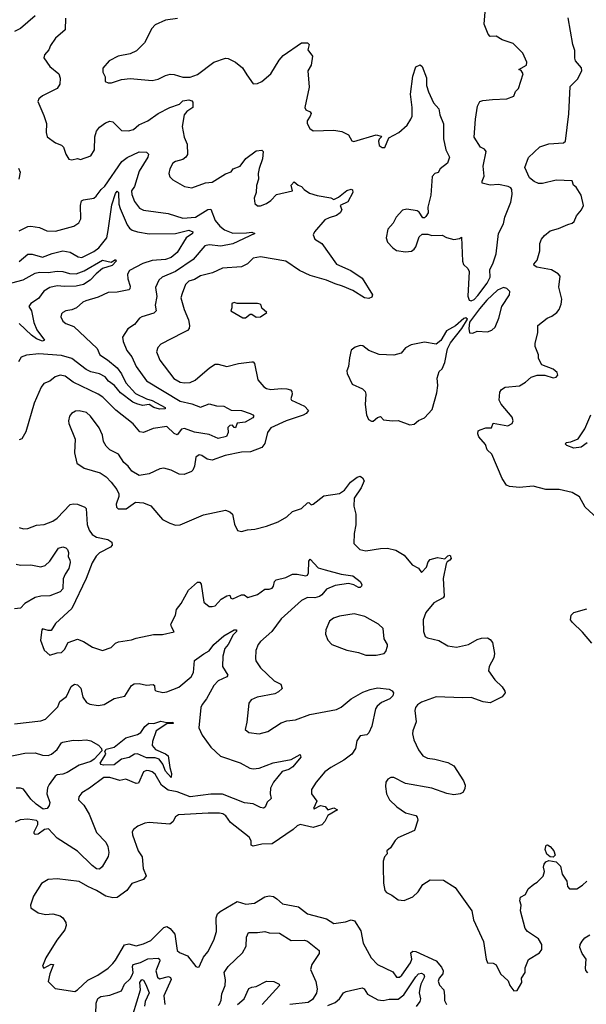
# Model space of a CAD drawing. Extents: x 1552294 to 1694791, y 811929 to 917222.
# Tile 505 of 643: x 1658700 to 1662571, y 873157 to 879885. Entities that reach past the tile are written whole.
import ezdxf

# ---------------------------------------------------------------- set-up
doc = ezdxf.new("R2010")
doc.units = 0

msp = doc.modelspace()

# ---------------------------------------------------------------- linework, layer by layer
at = {"layer": '0CON10XD'}
for points in [[(1661785, 877963.8), (1661805, 877974), (1661829.2, 878000.8), (1661893.1, 878085), (1661914.4, 878125), (1661910.8, 878175), (1661935, 878223.3), (1661955.6, 878285), (1661970, 878425), (1662005, 878490), (1662014.2, 878535.8), (1662055, 878637.5), (1662065, 878690), (1662061.4, 878725), (1662055, 878735.6), (1662036.7, 878745), (1661971.7, 878758.3), (1661915, 878753.3), (1661858.3, 878768.3), (1661858.3, 878781.7), (1661873.3, 878815), (1661866.2, 878885), (1661886, 878985), (1661875, 879001.2), (1661847.5, 879015), (1661805, 879082.5), (1661813.8, 879205), (1661828.2, 879295), (1661843.9, 879325), (1661865, 879333.4), (1661930, 879340), (1662027.5, 879345), (1662075, 879363.3), (1662086.4, 879393.6), (1662106.7, 879415), (1662140, 879515), (1662125, 879537.5), (1662110, 879545), (1662163.3, 879575), (1662164.2, 879595), (1662136.8, 879656.8), (1662071.7, 879721.7), (1661995, 879747.5), (1661955, 879772), (1661915, 879769.2), (1661899.2, 879785), (1661872.9, 879855), (1661881.2, 879965)], [(1658805, 879910.9), (1658705, 879825.6), (1658665, 879804.6)], [(1659012.7, 879895), (1659010, 879815), (1658945, 879758.8), (1658909.5, 879709.5), (1658899.8, 879680.2), (1658870, 879645), (1658864, 879625), (1658905.4, 879565.4), (1658966.2, 879516.2), (1658976.9, 879485), (1658974.4, 879445), (1658956.1, 879413.9), (1658854.7, 879365.3), (1658830.8, 879345), (1658822.9, 879325), (1658865, 879230), (1658882, 879175), (1658880, 879115), (1658888, 879085), (1658945, 879044.3), (1658985, 879028), (1659000, 879015), (1659013.8, 878965), (1659035, 878932.5), (1659055, 878927.5), (1659095, 878936.7), (1659115, 878930), (1659186.2, 878955), (1659210, 878995), (1659212.2, 879085), (1659225, 879124), (1659245, 879150), (1659285, 879179.2), (1659315, 879191.4), (1659335, 879188.1), (1659395, 879128.9), (1659443.4, 879126.6), (1659476.2, 879135), (1659513.4, 879166.6), (1659575, 879194.4), (1659645.7, 879245), (1659725, 879285.5), (1659791.2, 879308.8), (1659815, 879331.2), (1659855, 879338), (1659875, 879331.2), (1659882.3, 879322.3), (1659882.5, 879285), (1659841.7, 879258.3), (1659824, 879235), (1659810, 879155), (1659822.7, 879082.7), (1659843.5, 879035), (1659845.6, 878964.4), (1659834.4, 878945.6), (1659815, 878930), (1659765, 878917.1), (1659745, 878903.8), (1659724.5, 878865.5), (1659718.6, 878835), (1659725, 878811.2), (1659745, 878790), (1659825, 878744.2), (1659875, 878736.2), (1659969.2, 878770.8), (1660015, 878775.6), (1660105, 878832.2), (1660143.3, 878845), (1660157.5, 878865), (1660205, 878884.2), (1660245, 878935.6), (1660315, 878990), (1660353.6, 878993.6), (1660363.6, 878983.6), (1660359.4, 878935), (1660335, 878868.8), (1660328.5, 878835), (1660331.2, 878795), (1660317.9, 878752.1), (1660315.5, 878704.5), (1660302.5, 878665), (1660305, 878630), (1660323.6, 878613.6), (1660345, 878613.8), (1660385, 878628.8), (1660415, 878649.5), (1660455, 878690), (1660562.5, 878715), (1660553.8, 878755), (1660575, 878777.5), (1660602.5, 878755), (1660626.1, 878746.1), (1660644.2, 878724.2), (1660679.7, 878699.7), (1660733.1, 878683.1), (1660825, 878667.5), (1660845, 878656.7), (1660877.2, 878672.8), (1660935, 878717.1), (1660965, 878726), (1660973, 878723), (1660976.2, 878705), (1660940.5, 878639.5), (1660890, 878615), (1660901.2, 878585), (1660888.8, 878565), (1660865, 878546), (1660815, 878532.2), (1660785, 878516.9), (1660712.9, 878435), (1660704.3, 878415), (1660715, 878386.2), (1660765, 878355.8), (1660863.4, 878213.4), (1660961.2, 878171.2), (1661038.9, 878118.9), (1661110, 878005), (1661105, 877988.8), (1661085, 877980.8), (1661055, 877984.3), (1660975, 878035.4), (1660906, 878065), (1660855, 878079.2), (1660795, 878105.3), (1660685, 878136.5), (1660611.9, 878171.9), (1660518.8, 878235), (1660345, 878265.6), (1660295, 878255.6), (1660255, 878215.6), (1660214.6, 878195.4), (1660085, 878188.1), (1660018, 878155), (1659935, 878135.7), (1659895, 878108.9), (1659855, 878098.4), (1659831.4, 878075), (1659809.1, 878015), (1659800.9, 877985), (1659823.5, 877905), (1659852.5, 877835), (1659860, 877795), (1659856.5, 877775), (1659845, 877761.4), (1659815, 877744.2), (1659665, 877668.6), (1659644.4, 877645), (1659634.5, 877615.5), (1659657.7, 877557.7), (1659752.3, 877432.3), (1659795, 877408.5), (1659825, 877403.1), (1659864.6, 877405.4), (1659898.3, 877421.7), (1659996, 877505), (1660035, 877530), (1660055, 877532), (1660115, 877514.2), (1660195, 877535.6), (1660285, 877548), (1660295, 877546.2), (1660304, 877535), (1660325.8, 877425), (1660366.6, 877376.6), (1660385, 877364.3), (1660415, 877357.5), (1660485, 877365.4), (1660525, 877363.3), (1660550, 877355), (1660560, 877345), (1660561.4, 877325), (1660552.5, 877295), (1660556, 877285), (1660645, 877244.3), (1660673.3, 877215), (1660656.7, 877195), (1660636.8, 877183.2), (1660519.2, 877145), (1660415.7, 877095), (1660391.9, 877065), (1660375, 876990), (1660355, 876962.5), (1660276.8, 876933.2), (1660215, 876929.5), (1660104, 876906), (1660015, 876874.4), (1659981.3, 876881.3), (1659945, 876908), (1659925, 876912.5), (1659903.1, 876895), (1659894.4, 876835), (1659882.4, 876807.6), (1659872.7, 876797.3), (1659823.6, 876776.4), (1659789.5, 876779.5), (1659735, 876805.8), (1659685, 876821.2), (1659657.5, 876815), (1659585, 876782), (1659515, 876771.2), (1659465, 876800), (1659440, 876835), (1659410.3, 876860.3), (1659375, 876916), (1659315, 876946.2), (1659291.2, 876971.2), (1659272.7, 877002.7), (1659266, 877045), (1659242.5, 877095), (1659183.8, 877175), (1659155, 877200), (1659105, 877213.1), (1659080.9, 877209.1), (1659054, 877195), (1659039.2, 877175), (1659032.9, 877145), (1659035.8, 877125), (1659078.7, 877018.7), (1659074.2, 876925), (1659090, 876855), (1659139.7, 876819.7), (1659249.1, 876789.1), (1659291.2, 876761.2), (1659325.3, 876725.3), (1659362.9, 876675), (1659376.2, 876645), (1659376.7, 876626.7), (1659358.8, 876575), (1659360, 876555), (1659371.7, 876541.7), (1659426.4, 876543.6), (1659490.8, 876589.2), (1659545, 876584.2), (1659595, 876564), (1659675, 876470), (1659724.3, 876444.3), (1659765, 876431.2), (1659795, 876434), (1659955, 876501.1), (1660105, 876532.9), (1660135, 876522.5), (1660152.5, 876505), (1660166.8, 876436.8), (1660187.5, 876395), (1660215, 876388.8), (1660255, 876400), (1660305, 876402.9), (1660385, 876424.2), (1660465, 876454), (1660525, 876487.5), (1660563.8, 876525), (1660624, 876545), (1660665, 876583.3), (1660676.2, 876586.2), (1660690.7, 876570.7), (1660705, 876574), (1660778.2, 876631.8), (1660885, 876647.6), (1660919.2, 876670.8), (1660960, 876725), (1661005, 876759.2), (1661025, 876766.2), (1661042.5, 876755), (1661053.3, 876735), (1661031.9, 876685), (1660984.5, 876615), (1660981.4, 876561.4), (1660995.7, 876505), (1660995.8, 876434.2), (1660984.3, 876375), (1660982.5, 876305), (1661024.1, 876264.1), (1661065, 876255.6), (1661165, 876272), (1661213.3, 876273.3), (1661269.8, 876259.8), (1661326.2, 876225), (1661380.3, 876160.3), (1661425, 876136.7), (1661445, 876106.7), (1661480, 876145), (1661489.3, 876180.7), (1661503, 876197), (1661555, 876209.2), (1661605, 876200), (1661625, 876222.5), (1661640, 876225), (1661646.4, 876203.6), (1661639.3, 876190.7), (1661620, 876180), (1661613.6, 876166.4), (1661592.7, 876067.3), (1661600, 875945), (1661593.8, 875935), (1661528.9, 875901.1), (1661475, 875833.8), (1661457.3, 875785), (1661458.9, 875705), (1661470.9, 875670.9), (1661485, 875661.4), (1661563.2, 875643.2), (1661625, 875605.6), (1661685, 875597.5), (1661765, 875614.6), (1661825, 875648.9), (1661855, 875658.1), (1661895, 875661.2), (1661915, 875650), (1661929.2, 875629.2), (1661942.9, 875555), (1661938.5, 875525), (1661906.9, 875465), (1661901.9, 875435), (1661945, 875374), (1661995, 875326.7), (1662015, 875297.5), (1662016.2, 875285), (1661995, 875257.5), (1661913.6, 875216.4), (1661866.4, 875223.6), (1661785, 875254.3), (1661725, 875250), (1661545, 875257.5), (1661445, 875221.1), (1661417.4, 875202.6), (1661404.3, 875185), (1661399.4, 875165), (1661407.3, 875087.3), (1661385.5, 875024.5), (1661383.3, 875005), (1661391.9, 874965), (1661423.6, 874895), (1661452.9, 874855), (1661485, 874839.6), (1661535, 874831.5)], [(1659777.6, 879892.4), (1659695, 879882.9), (1659625, 879849.2), (1659602.9, 879825), (1659553, 879727), (1659497, 879673), (1659455, 879652), (1659372.5, 879635), (1659310, 879605), (1659267, 879553), (1659267, 879527), (1659282.5, 879495), (1659283.6, 879463.6), (1659303.6, 879453.6), (1659325.9, 879454.1), (1659395, 879476), (1659455, 879483.8), (1659605, 879468.8), (1659645, 879477.5), (1659695.4, 879504.6), (1659728.3, 879511.7), (1659755, 879510), (1659815, 879491.2), (1659865, 879491.5), (1659915, 879509.5), (1660025, 879594.2), (1660105, 879622), (1660125, 879620), (1660175, 879594), (1660221.2, 879555), (1660252.5, 879507.5), (1660295, 879446.7), (1660325, 879448.8), (1660355, 879462.5), (1660415.3, 879514.7), (1660472.6, 879607.4), (1660500.4, 879639.6), (1660625, 879726), (1660667, 879727), (1660677.5, 879715), (1660668.3, 879678.3), (1660700, 879635), (1660690, 879575), (1660668.2, 879535), (1660676.4, 879423.6), (1660648, 879285), (1660655, 879270), (1660685, 879255.8), (1660690, 879245), (1660685, 879226.2), (1660664, 879195), (1660664.3, 879175), (1660682.1, 879142.1), (1660705, 879125.8), (1660845, 879130), (1660901.3, 879121.3), (1660945, 879097.5), (1660968.3, 879058.3), (1660982, 879052), (1661135, 879097.5), (1661170, 879090), (1661172.5, 879085), (1661155, 879067.5), (1661150, 879055), (1661156.4, 879026.4), (1661175, 879011.2), (1661195, 879012.5), (1661221.7, 879078.3), (1661290, 879115), (1661346.1, 879163.9), (1661372.5, 879205), (1661380.6, 879225), (1661381.4, 879285), (1661370.6, 879375), (1661385, 879500), (1661405, 879562.5), (1661435, 879577.5), (1661450, 879565), (1661478.3, 879488.3), (1661480, 879435), (1661492.4, 879392.4), (1661526.8, 879316.8), (1661564, 879275), (1661570, 879235), (1661595, 879172.5), (1661595, 879070), (1661612, 878995), (1661636, 878945), (1661623.3, 878905), (1661573.1, 878866.9), (1661558.6, 878841.4), (1661535, 878833.8), (1661517, 878813), (1661509.2, 878685), (1661487.5, 878605), (1661490, 878565), (1661475, 878540), (1661465, 878530), (1661455, 878530), (1661429.3, 878569.3), (1661415, 878580), (1661345, 878591.2), (1661315, 878583.8), (1661271.2, 878535), (1661251.2, 878495), (1661215, 878452.5), (1661204.2, 878395), (1661212, 878365), (1661250, 878325), (1661275, 878308.8), (1661335, 878298.8), (1661376.4, 878303.6), (1661395, 878317.5), (1661406.6, 878333.4), (1661429.4, 878400.6), (1661450.3, 878419.7), (1661488.8, 878418.8), (1661515, 878410), (1661585, 878413.3), (1661616.1, 878396.1), (1661665, 878382.5), (1661705, 878390), (1661718.3, 878398.3), (1661726, 878235), (1661732.7, 878212.7), (1661762.5, 878185), (1661770, 878165), (1661762, 877995), (1661769.5, 877969.5), (1661785, 877963.8)], [(1662645, 876478.8), (1662562, 876555), (1662523.9, 876623.9), (1662475, 876653.8), (1662385, 876675.7), (1662295, 876674), (1662208.3, 876698.3), (1662115, 876688), (1662045, 876694.3), (1662026.2, 876705), (1661995, 876748.8), (1661926.2, 876915), (1661893.3, 876945), (1661881.2, 876981.2), (1661836.7, 877035), (1661830, 877055), (1661832.5, 877075), (1661845, 877083.3), (1661883.9, 877096.1), (1661923.3, 877096.7), (1661935, 877127.5), (1662035, 877110.8), (1662065, 877126.2), (1662071.4, 877145), (1662065, 877168.8), (1661988.6, 877258.6), (1661975.7, 877285), (1661980.9, 877339.1), (1661992, 877358), (1662016.8, 877373.2), (1662115, 877382.5), (1662155, 877407.5), (1662195, 877443.3), (1662235, 877456.7), (1662286.4, 877456.4), (1662345, 877437.5), (1662365, 877442.5), (1662376.7, 877455), (1662372.5, 877475), (1662345, 877496.7), (1662267, 877527), (1662245, 877570), (1662243.8, 877595), (1662221.7, 877651.7), (1662220.6, 877675), (1662239.4, 877745), (1662240, 877795), (1662303.8, 877845), (1662335, 877859.2), (1662369.2, 877885), (1662384.3, 877905), (1662398.3, 877941.7), (1662404.3, 877975), (1662382.7, 878057.3), (1662393, 878133), (1662378.8, 878148.8), (1662333.3, 878175), (1662233.4, 878193.4), (1662214.5, 878205), (1662212.2, 878215), (1662235, 878242), (1662253.3, 878305), (1662252.3, 878355), (1662264.7, 878385), (1662285, 878410.4), (1662325, 878442.1), (1662381.8, 878458.2), (1662444.5, 878485.5), (1662475, 878494.4), (1662487.5, 878505), (1662504.3, 878545), (1662536.9, 878585), (1662551.9, 878615), (1662535.9, 878685.9), (1662501.2, 878741.2), (1662484.2, 878754.2), (1662474.1, 878784.1), (1662365, 878787.5), (1662272.5, 878765), (1662245, 878766.5), (1662215, 878780), (1662183.6, 878805), (1662150.8, 878875), (1662175, 878943.8), (1662254.2, 879015.8), (1662315, 879035.7), (1662415, 879044.6), (1662428.9, 879055), (1662451.9, 879241.9), (1662460.8, 879429.2), (1662510.3, 879479.7), (1662541.1, 879535), (1662536.9, 879555), (1662496.9, 879605), (1662491.5, 879621.5), (1662492.2, 879675), (1662479.1, 879715), (1662448, 879898)], [(1658695, 878441.8), (1658755, 878471.1), (1658775, 878473.8), (1658835, 878464.5), (1658885, 878443.3), (1658945, 878440.5), (1659070, 878475), (1659103.6, 878496.4), (1659117.8, 878525), (1659114.6, 878615), (1659122.8, 878647.2), (1659135, 878654.3), (1659205, 878665.6), (1659221.7, 878678.3), (1659255.9, 878724.1), (1659281.7, 878748.3), (1659397.1, 878915), (1659435, 878942.7), (1659515, 878983.1), (1659565, 878978.9), (1659578.9, 878965), (1659574.6, 878945), (1659515, 878850), (1659483.9, 878746.1), (1659464.4, 878715), (1659465, 878690), (1659485, 878642), (1659517.6, 878597.6), (1659545, 878582.7), (1659715, 878559.6), (1659815, 878529.7), (1659901.2, 878535), (1659985, 878588.1), (1660005, 878590), (1660035, 878512.5), (1660066.9, 878475), (1660099.5, 878449.5), (1660155, 878427), (1660249.2, 878429.2), (1660285, 878433.1), (1660306, 878425), (1660156, 878354), (1660073.4, 878336.6), (1659995, 878345.8), (1659965, 878339.1), (1659885, 878245.5), (1659765, 878165.4), (1659672, 878125), (1659649.2, 878105), (1659627.1, 878055), (1659636.6, 877993.4), (1659625.6, 877935), (1659632, 877895), (1659615, 877880.6), (1659535, 877855.5), (1659518.6, 877845), (1659485, 877802.5), (1659437.3, 877772.7), (1659403.1, 877715), (1659406.7, 877685), (1659432.2, 877625), (1659465, 877580.8), (1659496.2, 877515), (1659565, 877418.1), (1659795, 877279.1), (1659875, 877259.6), (1659935, 877236.4), (1659995, 877260.9), (1660045.3, 877245.3), (1660093.8, 877243.8), (1660145, 877216.6), (1660214.1, 877214.1), (1660275, 877194.6), (1660293.1, 877185), (1660298.2, 877175), (1660293.3, 877165), (1660239.4, 877135), (1660185, 877127.1), (1660175, 877096.9), (1660165, 877098.6), (1660153.6, 877113.6), (1660135, 877112.1), (1660121.5, 877098.5), (1660124.3, 877065), (1660113.3, 877036.7), (1660055, 877023.1), (1659995, 877051.4), (1659895, 877067.2), (1659825, 877090.7), (1659805, 877086.2), (1659775, 877048.1), (1659755, 877056.4), (1659705, 877105.4), (1659612.3, 877092.3), (1659545, 877063.6), (1659519.3, 877069.3), (1659475, 877124.5), (1659356.7, 877216.7), (1659267.1, 877305), (1659235, 877326.4), (1659065, 877409.1), (1659009.8, 877449.8), (1658975, 877456.9), (1658941.2, 877445), (1658905, 877414.2), (1658865, 877398.1), (1658845.6, 877375), (1658798, 877265), (1658742.2, 877067.8), (1658715, 877022), (1658695.8, 877014.2)], [(1658690.5, 878870.5), (1658703.3, 878843.3), (1658692.7, 878795)], [(1658695, 878233.1), (1658755, 878282.2), (1658785, 878283.1), (1658855, 878262.1), (1658921.8, 878288.2), (1658995.3, 878305.3), (1659045, 878295.9), (1659098.8, 878265), (1659125, 878260.4), (1659205, 878300), (1659240, 878325), (1659295, 878394), (1659303.8, 878443.8), (1659329.5, 878620.5), (1659355, 878697.8), (1659365, 878712.5), (1659375.2, 878705.2), (1659376.5, 878625), (1659385.1, 878595), (1659435, 878484.3), (1659450.4, 878460.4), (1659467.3, 878447.3), (1659504.7, 878434.7), (1659585, 878421.6), (1659765, 878423.8), (1659855, 878446.6), (1659883.6, 878435), (1659880.4, 878425), (1659837.5, 878395), (1659775.8, 878295), (1659735, 878260), (1659695, 878246.2), (1659605, 878239), (1659540.2, 878219.8), (1659449.5, 878170.5), (1659435.8, 878145), (1659438.6, 878115), (1659454.2, 878065), (1659452, 878045), (1659445, 878038), (1659365, 878022.7), (1659305, 878021.1), (1659235, 877988.1), (1659151.2, 877965), (1659130, 877955), (1659088.8, 877915), (1659055, 877901.3), (1659015, 877896.5), (1658994.4, 877885), (1658984.3, 877875), (1658980.6, 877855), (1658994, 877825), (1659015, 877810), (1659068.8, 877788.8), (1659229, 877639), (1659248.2, 877595), (1659300.4, 877560.4), (1659365.3, 877505), (1659394.2, 877465), (1659424.1, 877404.1), (1659491, 877331), (1659565, 877294.6), (1659605, 877281.8), (1659694.2, 877235), (1659693.8, 877225), (1659655, 877222.9), (1659615, 877235.4), (1659585, 877255.4), (1659538.7, 877248.7), (1659499.9, 877259.9), (1659472.3, 877272.3), (1659388.6, 877335), (1659347.7, 877385), (1659307.1, 877415), (1659282.5, 877445), (1659245, 877465.2), (1659185, 877479.4), (1659154, 877494), (1659055, 877568.8), (1658985, 877590.4), (1658829.4, 877600.6), (1658745, 877591.8), (1658710.4, 877579.6), (1658692.3, 877547.7)], [(1658645, 878086.3), (1658722.9, 878107.1), (1658805, 878152.1), (1658835, 878160.2), (1658895, 878157.6), (1658955.9, 878165.9), (1658995, 878163.6), (1659040.8, 878150.8), (1659085, 878149.4), (1659141, 878169), (1659265, 878242.1), (1659325, 878227.3), (1659355, 878246.5), (1659358.5, 878235), (1659330.8, 878205), (1659265, 878184), (1659221, 878149), (1659180, 878105), (1659135, 878076.4), (1659085, 878064.8), (1659005, 878061.5), (1658955, 878067), (1658905, 878054.1), (1658865, 878030.9), (1658829.2, 877980.8), (1658776, 877945), (1658762, 877925), (1658779.2, 877895), (1658795.4, 877815), (1658816.5, 877765), (1658870, 877695), (1658855, 877689.4), (1658815, 877703.8), (1658780.1, 877730.1), (1658695, 877808)], [(1661795, 877742.5), (1661825, 877756.7), (1661895, 877751.2), (1661926.1, 877763.9), (1661947.5, 877785), (1661974, 877845), (1661994, 877925), (1662046.2, 878005), (1662047.7, 878027.7), (1662028.3, 878048.3), (1662005, 878056), (1661965, 878037.5), (1661890.9, 877969.1), (1661840.8, 877909.2), (1661773, 877817), (1661767.5, 877775), (1661772.5, 877745), (1661795, 877742.5)], [(1660225, 877847.5), (1660241.7, 877848.3), (1660275, 877872.5), (1660285, 877872.5), (1660315, 877851.2), (1660345, 877853.8), (1660387.5, 877885), (1660353.6, 877913.6), (1660350, 877935), (1660341.7, 877941.7), (1660325, 877946.7), (1660186.4, 877946.4), (1660165, 877952.5), (1660150, 877945), (1660150, 877915), (1660142.5, 877895), (1660225, 877847.5)], [(1661365, 877116), (1661395, 877122), (1661425, 877146.7), (1661465, 877163.3), (1661518.3, 877221.7), (1661550, 877335), (1661555.9, 877385.9), (1661551.2, 877435), (1661565, 877480), (1661585, 877500), (1661605, 877542.5), (1661622.1, 877635), (1661642.6, 877677.4), (1661721.2, 877775), (1661758.3, 877838.3), (1661746.7, 877846.7), (1661735, 877842.5), (1661677.4, 877792.6), (1661615, 877760), (1661576.4, 877693.6), (1661545, 877667.8), (1661465, 877682.5), (1661375, 877663.8), (1661335, 877643.8), (1661305, 877606.7), (1661255, 877592), (1661155, 877596.9), (1661085, 877624), (1661045, 877656.2), (1661025, 877658.8), (1660991.7, 877648.3), (1660965, 877627.5), (1660953.6, 877573.6), (1660946, 877515), (1660934, 877485), (1660938, 877468), (1660972, 877395), (1661042.1, 877362.1), (1661060, 877345), (1661064.2, 877325), (1661060, 877255), (1661068, 877185), (1661083.4, 877153.4), (1661102.4, 877142.4), (1661115, 877142.5), (1661145, 877165.8), (1661165, 877172.5), (1661185, 877151.2), (1661245.9, 877144.1), (1661285, 877146.2), (1661365, 877116)], [(1662576.7, 876993.3), (1662535, 876963.9), (1662485, 876958.2), (1662436.7, 876975), (1662428.8, 876985), (1662432.5, 876995), (1662465, 877000), (1662515, 877020.4), (1662559.7, 877090.3), (1662601.8, 877185)], [(1658695, 876414), (1658725.8, 876405.8), (1658755, 876407.1), (1658815, 876430.8), (1658867.5, 876435), (1658925, 876458.5), (1658955, 876478.8), (1659045, 876571.5), (1659065, 876577.8), (1659094.5, 876574.5), (1659144.4, 876554.4), (1659154.5, 876544.5), (1659160.8, 876435), (1659175, 876397.5), (1659195, 876367.8), (1659225, 876348.8), (1659302.2, 876332.2), (1659329.2, 876315), (1659332, 876295), (1659320.3, 876279.7), (1659245, 876242.2), (1659222, 876218), (1659195, 876173.8), (1659153, 876067), (1659055, 875861.2), (1658945, 875760), (1658915, 875711.4), (1658895, 875711.1), (1658855, 875723.3), (1658850, 875715), (1658841.4, 875645), (1658867, 875577), (1658905, 875542.5), (1658955, 875558), (1658985, 875560), (1659005, 875582), (1659031.2, 875628.8), (1659095, 875651.5), (1659136.4, 875636.4), (1659196.4, 875596.4), (1659265, 875574.3), (1659325, 875595.7), (1659355, 875624.3), (1659375, 875634.4), (1659463, 875647), (1659495, 875659.5), (1659613.5, 875683.5), (1659675, 875684.3), (1659755, 875702.5), (1659736.2, 875736.2), (1659732.9, 875755), (1659763.5, 875815), (1659771.9, 875855), (1659802.9, 875895), (1659852.1, 875987.9), (1659915, 876041.2), (1659930.7, 876040.7), (1659938.6, 876028.6), (1659958.8, 875905), (1659995, 875876), (1660015, 875874.3), (1660035, 875880.8), (1660075, 875924.2), (1660115, 875948.6), (1660135, 875952.5), (1660141.7, 875931.7), (1660155, 875926.7), (1660215, 875954.2), (1660233.8, 875953.8), (1660257.5, 875937.5), (1660325, 875957.5), (1660375, 875992.5), (1660405, 875992.5), (1660425, 876001.4), (1660434.4, 876015), (1660440, 876045), (1660452.1, 876057.9), (1660517.5, 876072.5), (1660563, 876097), (1660595, 876097.1), (1660654.4, 876085.6), (1660665, 876089.4), (1660672.2, 876105), (1660676, 876184), (1660685, 876198.8), (1660739.7, 876139.7), (1660785.9, 876125.9)], [(1658675, 876165.4), (1658705, 876157.3), (1658775, 876160.7), (1658845, 876145.4), (1658874.2, 876154.2), (1658906.2, 876185), (1658965, 876274), (1658995, 876282.5), (1659015, 876276), (1659025.5, 876265.5), (1659032, 876245), (1659030, 876215), (1659041.9, 876195), (1659044.4, 876175), (1659036.2, 876135), (1659009.2, 876095), (1658997.3, 876065), (1658994.7, 875995), (1658975.2, 875974.8), (1658905, 875948.6), (1658845, 875946.6), (1658805, 875936.2), (1658734.3, 875895.7), (1658705, 875863.8), (1658665, 875858.5)], [(1660785.9, 876125.9), (1660895, 876095.3), (1660976.7, 876085), (1661025.8, 876045), (1661037.1, 876025), (1661035.6, 876014.4), (1661026.2, 876005), (1661015, 876004.7), (1660983.5, 876023.5), (1660945, 876031.2), (1660855, 876017.7), (1660796.5, 875993.5), (1660765, 875954.4), (1660747.3, 875942.7), (1660715, 875934.7), (1660665, 875935.6), (1660625, 875917.2), (1660485, 875791.9), (1660421.9, 875705), (1660343.7, 875636.3), (1660329.2, 875615), (1660312.5, 875575), (1660310.8, 875520.8), (1660313.8, 875505), (1660345.8, 875455.8), (1660437.7, 875367.7), (1660483.3, 875345), (1660492.5, 875315), (1660468.8, 875291.2), (1660442.3, 875277.7), (1660322.5, 875255), (1660282.2, 875237.8), (1660266, 875215), (1660252, 875085), (1660240, 875035), (1660264.6, 875014.6), (1660335, 875005.5), (1660395, 875021.1), (1660485, 875080), (1660525, 875094.2), (1660585, 875100.8), (1660682.7, 875137.3), (1660865, 875171.8), (1660895, 875188.2), (1660964.8, 875245.2), (1661045, 875290), (1661095, 875309.1), (1661145, 875318.9), (1661225, 875310), (1661245, 875298), (1661253.8, 875285), (1661249.2, 875265), (1661228.8, 875245), (1661171.7, 875218.3), (1661142, 875195), (1661130.8, 875175), (1661105, 875057.5), (1661085, 875012.5), (1661071.7, 874998.3), (1661025, 874991.2), (1661003.4, 874956.6), (1660994.4, 874905), (1660968.9, 874865), (1660915.3, 874824.7), (1660825, 874774.5), (1660784.4, 874745), (1660724.3, 874675), (1660692.9, 874625), (1660693.1, 874595), (1660728.8, 874545), (1660707.5, 874495), (1660711.7, 874491.7), (1660755, 874516.2), (1660787.5, 874507.5), (1660805, 874486.7), (1660845, 874500), (1660870, 874485), (1660805, 874446), (1660784.5, 874405.5), (1660765, 874382.5), (1660705, 874365.5), (1660615, 874386.2), (1660595, 874377.5), (1660569.1, 874350.9), (1660425, 874254.3), (1660355, 874250), (1660295, 874237.5), (1660282, 874245), (1660282, 874275), (1660268.3, 874298.3), (1660139.8, 874399.8), (1660107.1, 874445), (1660088.2, 874458.2), (1660065, 874463.5), (1659988, 874462), (1659785, 874450.8), (1659765, 874438.8), (1659746.7, 874403.3), (1659725, 874388.6), (1659585, 874399.4), (1659555.6, 874394.4), (1659506.7, 874375), (1659477.7, 874352.3), (1659468.8, 874335), (1659469.2, 874315), (1659508.6, 874205), (1659536.9, 874165), (1659542.7, 874085), (1659564.4, 874035), (1659545, 874010.5), (1659465, 873981.9), (1659430.5, 873935), (1659365, 873886), (1659335, 873883.3), (1659287.5, 873895), (1659225, 873935.4), (1659165, 873961.1), (1659105, 873996.9), (1658955.7, 874014.3), (1658895, 874010.6), (1658848.3, 873981.7), (1658794.3, 873895), (1658774.2, 873835), (1658776.7, 873815), (1658825, 873781.4), (1658875, 873771.5), (1658925, 873775.6), (1658975, 873762.5), (1658995, 873748.8), (1659015.7, 873715), (1659016.9, 873695), (1659008.1, 873665), (1658954.4, 873595), (1658879.2, 873475), (1658855, 873417.5), (1658865, 873403.3), (1658915, 873430.6), (1658929.7, 873429.7), (1658905.9, 873365), (1658895, 873312.5), (1658942.5, 873265), (1659075.5, 873244.5), (1659095, 873255.7), (1659165, 873321.2), (1659234.5, 873355.5), (1659305, 873404.4), (1659335.3, 873434.7), (1659355, 873457.5), (1659415, 873563.2), (1659445, 873570.9), (1659495, 873557.5), (1659545, 873569.2), (1659596.6, 873593.4), (1659685, 873682.1), (1659705, 873688.5), (1659728.2, 873675), (1659758.5, 873635), (1659775, 873524.2), (1659790.8, 873510.8), (1659845, 873488.6), (1659902.5, 873415), (1659915, 873410), (1659925, 873413.3), (1659955, 873480), (1659985.7, 873515), (1660026.9, 873595), (1660043.6, 873655), (1660042.6, 873747.4), (1660052, 873775), (1660068.3, 873791.7), (1660185, 873859.2), (1660245, 873840.6), (1660303, 873847), (1660375, 873891.4), (1660405, 873898.6), (1660433, 873893), (1660456.7, 873876.7), (1660495, 873843.8), (1660605, 873823.8), (1660665.7, 873775.7), (1660795, 873741.4), (1660845, 873708.9), (1660925, 873720.8), (1660965, 873733.3), (1660988.2, 873728.2), (1661030, 873660), (1661045.6, 873575), (1661100.5, 873475), (1661145, 873428.6), (1661248, 873378), (1661275, 873341.4), (1661295, 873342.7), (1661310.9, 873355), (1661369.4, 873440.6), (1661379.4, 873465), (1661371.7, 873508.3), (1661385, 873520), (1661405, 873518.6), (1661545, 873454), (1661580.5, 873410.5), (1661593, 873385), (1661591.7, 873365), (1661564.5, 873335), (1661559.5, 873315), (1661567.1, 873287.1), (1661597.8, 873255), (1661602.1, 873215), (1661602.9, 873182.9), (1661614.6, 873154.6)], [(1661135, 875543.3), (1661190, 875555), (1661201.7, 875568.3), (1661212.5, 875605), (1661212.5, 875615), (1661190, 875655), (1661183.3, 875725), (1661150, 875755), (1661057, 875807), (1660985, 875826), (1660885, 875810), (1660843.3, 875795), (1660816.2, 875775), (1660790.8, 875715), (1660790, 875685), (1660804.3, 875644.3), (1660833.3, 875615), (1660935, 875577.5), (1661015, 875561.2), (1661065, 875543.3), (1661135, 875543.3)], [(1662608.9, 875625), (1662545, 875698.8), (1662476.2, 875765), (1662463.8, 875785), (1662466.7, 875815), (1662485, 875833.8), (1662575, 875859.2)], [(1658665, 875074.4), (1658845, 875093.3), (1658875, 875104.4), (1658960.6, 875189.4), (1658974, 875226), (1659019.4, 875260.6), (1659051.5, 875328.5), (1659075, 875344.3), (1659095, 875340), (1659117, 875317), (1659131.5, 875255), (1659155, 875218.8), (1659177.7, 875207.7), (1659235, 875198), (1659276.7, 875205), (1659345, 875247.1), (1659417, 875263), (1659462.5, 875335), (1659482.5, 875347.5), (1659515, 875350), (1659565, 875338.1), (1659612, 875342), (1659621.2, 875335), (1659623.8, 875305), (1659629.3, 875299.3), (1659678, 875288), (1659705, 875292.5), (1659786.9, 875325), (1659870, 875395), (1659888, 875425), (1659894.6, 875505.4), (1659957.9, 875552.1), (1659995, 875571.2), (1660025, 875615.7), (1660095, 875675.7), (1660165, 875715.5), (1660180, 875715), (1660180.6, 875705), (1660158.6, 875681.4), (1660122.9, 875615), (1660101.6, 875588.4), (1660087.1, 875535), (1660084.8, 875464.8), (1660122, 875405), (1660115, 875394.3), (1660055, 875366.2), (1660025.4, 875335), (1659976.7, 875243.3), (1659945.6, 875205), (1659937.5, 875185), (1659923.3, 875045), (1659946.6, 874996.6), (1660004.7, 874914.7), (1660072.2, 874852.2), (1660205, 874806.2), (1660271.2, 874771.2), (1660295, 874766.2), (1660335, 874770.8), (1660432.1, 874807.9), (1660555, 874830), (1660615, 874864), (1660620.6, 874845), (1660565, 874778.5), (1660538, 874762), (1660492.9, 874747.1), (1660434.4, 874675), (1660414, 874634), (1660410, 874595), (1660417.7, 874562.3), (1660391.5, 874538.5), (1660376.9, 874505), (1660365, 874498.2), (1660345, 874500.8), (1660295, 874527.3), (1660235, 874533.2), (1660085, 874591.7), (1660005, 874592.1), (1659865.1, 874574.9), (1659775, 874608.5), (1659715, 874620.7), (1659668.8, 874655), (1659625, 874730), (1659605, 874746.2), (1659585, 874752.9), (1659565, 874754.5), (1659545, 874744.4), (1659511.9, 874668.1), (1659495, 874665.6), (1659425, 874695.8), (1659383.2, 874686.8), (1659315, 874706.9), (1659275, 874706.9), (1659176.8, 874633.2), (1659125, 874602.1), (1659102.5, 874575), (1659102, 874555), (1659138.7, 874518.7), (1659175, 874456), (1659225, 874330.8), (1659287.1, 874265), (1659300.8, 874235), (1659308, 874195), (1659303.9, 874166.1), (1659264.1, 874095.9), (1659245, 874080.8), (1659225, 874083.5), (1659195, 874104.6), (1659095, 874202.7), (1658955, 874293.1), (1658895.3, 874355.3), (1658869.2, 874350.8), (1658825, 874320), (1658805, 874317.5), (1658797.5, 874325), (1658798.8, 874335), (1658824.5, 874385), (1658824.5, 874404.5), (1658815, 874412.2), (1658755, 874421.1), (1658703.3, 874416.7), (1658669.2, 874400.8)], [(1659735, 874707.5), (1659695, 874750), (1659678.3, 874798.3), (1659652.4, 874832.4), (1659625, 874840), (1659565, 874840), (1659505, 874868.7), (1659485, 874865.8), (1659447, 874843), (1659395, 874831.6), (1659346, 874794), (1659271.8, 874791.8), (1659256.9, 874795), (1659250, 874805), (1659289.2, 874865), (1659280.9, 874885), (1659289.7, 874900.3), (1659344.5, 874915), (1659425, 874976.9), (1659505, 874999.4), (1659527.8, 875015), (1659555, 875056), (1659582.3, 875077.7), (1659615, 875075.8), (1659665, 875092.2), (1659705, 875082.5), (1659745, 875085.8), (1659748.8, 875075), (1659705, 875072.9), (1659632.9, 875025), (1659607.4, 874952.6), (1659604.3, 874925), (1659626.9, 874896.9), (1659695, 874868.9), (1659713.8, 874855), (1659724.5, 874774.5), (1659736.9, 874735), (1659735, 874707.5)], [(1658615, 874848.2), (1658735, 874872.7), (1658805, 874874.5), (1658855, 874860), (1658895, 874856.1), (1658916.5, 874865), (1658955, 874897.9), (1658985, 874943.1), (1658995, 874949.1), (1659065, 874962.5), (1659098.5, 874958.5), (1659155, 874963.9), (1659185, 874957.1), (1659237.3, 874927.3), (1659258.2, 874905), (1659261.2, 874888.8), (1659208.2, 874831.8), (1659185, 874815.4), (1659105, 874790), (1659025, 874740), (1658995, 874729.5), (1658955, 874725.7), (1658942, 874715), (1658900.1, 874659.9), (1658889.3, 874635), (1658886, 874595), (1658906.5, 874535), (1658901.7, 874515), (1658886.4, 874495), (1658860.9, 874490.9), (1658812.7, 874525), (1658775, 874558.9), (1658725, 874625.8), (1658705, 874634.1), (1658675, 874634.1)], [(1661535, 874831.5), (1661625, 874809.5), (1661665, 874787.1), (1661731.4, 874685), (1661744.2, 874655), (1661741.2, 874628.8), (1661726.2, 874605), (1661710, 874595), (1661665, 874587.1), (1661617.6, 874597.6), (1661515, 874634.5), (1661335.3, 874665.3), (1661255, 874705.7), (1661235, 874705.8), (1661214.3, 874695.7), (1661201.2, 874675), (1661198.8, 874645), (1661205.9, 874595.9), (1661226.2, 874555), (1661277.2, 874507.2), (1661335, 874464.4), (1661406.9, 874446.9), (1661416.2, 874435), (1661420, 874415), (1661396.4, 874343.6), (1661283.8, 874295), (1661265, 874276.7), (1661233.1, 874226.9), (1661207.5, 874205), (1661210, 874185), (1661192.5, 874165), (1661183.3, 874135), (1661183.8, 874093.8), (1661184.3, 873985), (1661194.3, 873935), (1661205, 873920), (1661242.7, 873902.7), (1661285, 873871.2), (1661327, 873867), (1661385, 873891.2), (1661421.2, 873925), (1661453.8, 873975), (1661505, 874008), (1661595, 874005.8), (1661675, 873956), (1661788, 873795), (1661800.8, 873735), (1661868.8, 873585), (1661886.2, 873465), (1661895, 873440), (1661935, 873437.5), (1661955, 873427.5), (1661984.2, 873364.2), (1662036.1, 873316.1), (1662047.5, 873285), (1662075, 873250), (1662098.3, 873251.7), (1662130, 873305), (1662127.5, 873335), (1662152.5, 873375), (1662153.3, 873405), (1662177, 873463), (1662250.5, 873509.5), (1662267.7, 873532.3), (1662268, 873565), (1662244.2, 873605), (1662170, 873655), (1662153.8, 873675), (1662121.2, 873795), (1662126.1, 873833.9), (1662116.2, 873865), (1662121.7, 873888.3), (1662155, 873907.5), (1662174.1, 873945.9), (1662211.2, 873978.8), (1662235, 873991.2), (1662275, 874032.5), (1662285.7, 874064.3), (1662278, 874095), (1662282.5, 874115), (1662295, 874130), (1662315, 874140), (1662365, 874131.2), (1662395, 874100), (1662405.7, 874045.7), (1662437.7, 873997.7), (1662441.7, 873961.7), (1662455, 873946.7), (1662505, 873946.7), (1662545, 873970.8), (1662575, 873999.2)], [(1662345, 874161.2), (1662324.1, 874164.1), (1662301.7, 874181.7), (1662290.8, 874215), (1662296.2, 874243.8), (1662305, 874246), (1662325, 874234.2), (1662348.1, 874205), (1662358, 874175), (1662345, 874161.2)], [(1660055, 873148.5), (1660065, 873158.6), (1660076.2, 873185), (1660080.8, 873229.2), (1660104.5, 873285), (1660105.4, 873325), (1660096.7, 873375), (1660124.6, 873415), (1660221.9, 873508.1), (1660246.1, 873555), (1660249.2, 873615), (1660262.3, 873647.7), (1660325, 873646.4), (1660373.6, 873653.6), (1660405, 873645.6), (1660475, 873642.7), (1660555, 873593.9), (1660645, 873596.1), (1660665, 873589.1), (1660745.4, 873525), (1660745, 873504), (1660695, 873428), (1660686, 873395), (1660723.7, 873313.7), (1660731.7, 873261.7), (1660727.9, 873232.1), (1660699.7, 873190.3), (1660670.3, 873169.7), (1660545, 873156.2)], [(1662580.9, 873370.9), (1662567.5, 873387.5), (1662564.4, 873404.4), (1662569.4, 873465), (1662543, 873503), (1662527.3, 873545), (1662529.7, 873565), (1662541.7, 873588.3), (1662559.7, 873610.3), (1662595, 873631.2)], [(1659217.8, 873015), (1659221.1, 873165), (1659233.3, 873196.7), (1659255, 873210), (1659315, 873219.2), (1659395, 873248.6), (1659416.2, 873295), (1659455, 873331.5), (1659468.8, 873355), (1659475.2, 873375), (1659470.3, 873415), (1659475, 873428.9), (1659525, 873441.6), (1659575, 873467.5), (1659645, 873471.1), (1659655, 873466), (1659656, 873455), (1659630, 873385), (1659642.1, 873342.1), (1659655, 873331.1), (1659715.9, 873345.9), (1659729.8, 873339.8), (1659735.4, 873325.4), (1659683.8, 873215), (1659690.6, 873155)], [(1660805, 873148.2), (1660855, 873170), (1660885.4, 873194.6), (1660911.1, 873235), (1660930.8, 873245), (1661039.2, 873269.2), (1661052.5, 873262.5), (1661076, 873225), (1661147.6, 873187.6), (1661183.9, 873183.9), (1661225, 873192.8), (1661285, 873191.6), (1661325, 873221), (1661405.1, 873344.9), (1661424.9, 873365.1), (1661445, 873369.5), (1661461.2, 873361.2), (1661465.7, 873345), (1661440, 873295), (1661432.6, 873265), (1661428.1, 873235), (1661438.2, 873195), (1661434.2, 873175.8), (1661408.9, 873141.1)], [(1659475, 873090.6), (1659525.1, 873254.9), (1659521.3, 873305), (1659535, 873326.2), (1659545, 873322.7), (1659562.3, 873292.3), (1659584.8, 873235), (1659555.9, 873175), (1659552.1, 873145)], [(1660187.9, 873155), (1660232.7, 873195), (1660265.4, 873264.6), (1660285, 873274.3), (1660315, 873278.6), (1660385.4, 873314.6), (1660435, 873313.6), (1660471.9, 873295), (1660474.4, 873285), (1660355.2, 873154.8)]]:
    msp.add_lwpolyline(points, dxfattribs=at)

doc.saveas('drawing.dxf')
